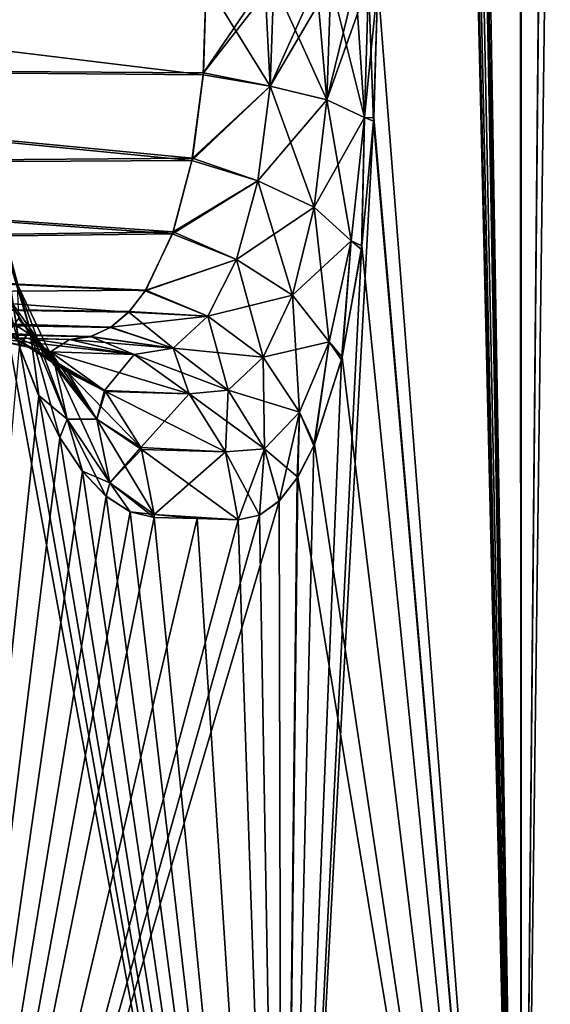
# Model space of a CAD drawing. Header units: millimetres. Extents: x -39 to 39, y -36 to 85.
# Tile 403 of 427: x 25.855 to 26.443, y 63.009 to 64.101. Entities that reach past the tile are written whole.
import ezdxf

# ---------------------------------------------------------------- set-up
doc = ezdxf.new("R2010")
doc.units = ezdxf.units.MM
doc.header["$LTSCALE"] = 65.185185
for name, color, linetype in [('150', 7, 'CONTINUOUS'), ('192', 7, 'CONTINUOUS'), ('195', 7, 'CONTINUOUS'), ('207', 7, 'CONTINUOUS'), ('209', 7, 'CONTINUOUS'), ('239', 7, 'CONTINUOUS'), ('240', 7, 'CONTINUOUS'), ('241', 7, 'CONTINUOUS'), ('247', 7, 'CONTINUOUS'), ('248', 7, 'CONTINUOUS'), ('249', 7, 'CONTINUOUS'), ('4', 7, 'CONTINUOUS'), ('6', 7, 'CONTINUOUS'), ('67', 7, 'CONTINUOUS'), ('69', 7, 'CONTINUOUS')]:
    doc.layers.add(name, color=color, linetype=linetype)

msp = doc.modelspace()

# ---------------------------------------------------------------- linework, layer by layer
at = {"layer": '150', "linetype": 'CONTINUOUS'}
for points in [[(26.2474, 63.9883, -2.3056), (26.252, 64.1419, -2.2851), (26.4086, 69.0381, -1.392), (26.2474, 63.9883, -2.3056)], [(26.2474, 63.9883, -2.3056), (26.4086, 69.0381, -1.392), (26.4112, 62.1, -1.3726), (26.2474, 63.9883, -2.3056)], [(26.2884, 69.0387, 2.1126), (26.282, 69.0316, 2.1436), (26.4112, 62.1, 1.3726), (26.2884, 69.0387, 2.1126)], [(26.2949, 69.041, 2.0802), (26.2884, 69.0387, 2.1126), (26.4112, 62.1, 1.3726), (26.2949, 69.041, 2.0802)], [(26.4108, 69.0381, 1.3754), (26.2949, 69.041, 2.0802), (26.4112, 62.1, 1.3726), (26.4108, 69.0381, 1.3754)], [(26.4086, 69.0381, -1.392), (26.4763, 69.0364, -0.7108), (26.4112, 62.1, -1.3726), (26.4086, 69.0381, -1.392)], [(26.4771, 69.0364, 0.6986), (26.4108, 69.0381, 1.3754), (26.4112, 62.1, 1.3726), (26.4771, 69.0364, 0.6986)], [(26.282, 69.0316, 2.1436), (26.2702, 69.0038, 2.2002), (26.4112, 62.1, 1.3726), (26.282, 69.0316, 2.1436)], [(26.4763, 69.0364, -0.7108), (26.4771, 69.0364, -0.6974), (26.4112, 62.1, -1.3726), (26.4763, 69.0364, -0.7108)], [(26.5, 62.1), (26.4771, 69.0364, 0.6986), (26.4112, 62.1, 1.3726), (26.5, 62.1)], [(26.4771, 69.0364, -0.6974), (26.5, 69.0358, -0.0267), (26.4112, 62.1, -1.3726), (26.4771, 69.0364, -0.6974)], [(26.4112, 62.1, -1.3726), (26.5, 69.0358, -0.0267), (26.5, 62.1), (26.4112, 62.1, -1.3726)], [(26.2702, 69.0038, 2.2002), (26.2606, 68.9605, 2.2452), (26.4112, 62.1, 1.3726), (26.2702, 69.0038, 2.2002)], [(26.2606, 68.9605, 2.2452), (26.2543, 68.9056, 2.2745), (26.4112, 62.1, 1.3726), (26.2606, 68.9605, 2.2452)], [(26.2543, 68.9056, 2.2745), (26.2526, 68.8746, 2.2824), (26.4112, 62.1, 1.3726), (26.2543, 68.9056, 2.2745)], [(26.2526, 68.8746, 2.2824), (26.252, 68.8422, 2.2851), (26.4112, 62.1, 1.3726), (26.2526, 68.8746, 2.2824)], [(26.252, 68.8422, 2.2851), (26.252, 64.1419, 2.2851), (26.4112, 62.1, 1.3726), (26.252, 68.8422, 2.2851)], [(26.252, 64.1419, 2.2851), (26.2476, 63.9917, 2.3047), (26.4112, 62.1, 1.3726), (26.252, 64.1419, 2.2851)], [(26.234, 63.846, -2.3654), (26.2474, 63.9883, -2.3056), (26.1462, 62.1, -2.7223), (26.234, 63.846, -2.3654)], [(26.1462, 62.1, -2.7223), (26.2474, 63.9883, -2.3056), (26.4112, 62.1, -1.3726), (26.1462, 62.1, -2.7223)], [(26.2476, 63.9917, 2.3047), (26.2345, 63.8498, 2.3631), (26.4112, 62.1, 1.3726), (26.2476, 63.9917, 2.3047)], [(26.1462, 62.1, 2.7223), (25.8212, 63.8615, 3.7415), (25.7095, 62.1, 4.0266), (26.1462, 62.1, 2.7223)], [(25.8553, 63.7367, 3.6491), (25.8212, 63.8615, 3.7415), (26.1462, 62.1, 2.7223), (25.8553, 63.7367, 3.6491)], [(26.2119, 63.7234, -2.4605), (26.234, 63.846, -2.3654), (26.1462, 62.1, -2.7223), (26.2119, 63.7234, -2.4605)], [(26.2345, 63.8498, 2.3631), (26.2126, 63.7265, 2.4574), (26.4112, 62.1, 1.3726), (26.2345, 63.8498, 2.3631)], [(25.8549, 63.7379, -3.6502), (25.8762, 63.6838, -3.5913), (25.7095, 62.1, -4.0266), (25.8549, 63.7379, -3.6502)], [(25.8765, 63.6832, 3.5906), (25.8553, 63.7367, 3.6491), (26.1462, 62.1, 2.7223), (25.8765, 63.6832, 3.5906)], [(26.1812, 63.6279, -2.5863), (26.2119, 63.7234, -2.4605), (26.1462, 62.1, -2.7223), (26.1812, 63.6279, -2.5863)], [(26.2126, 63.7265, 2.4574), (26.1819, 63.6295, 2.5836), (26.4112, 62.1, 1.3726), (26.2126, 63.7265, 2.4574)], [(25.8762, 63.6838, -3.5913), (25.8997, 63.6374, -3.525), (25.7095, 62.1, -4.0266), (25.8762, 63.6838, -3.5913)], [(25.8998, 63.6372, 3.5247), (25.8765, 63.6832, 3.5906), (26.1462, 62.1, 2.7223), (25.8998, 63.6372, 3.5247)], [(25.8997, 63.6374, -3.525), (25.9247, 63.6, -3.4529), (25.7095, 62.1, -4.0266), (25.8997, 63.6374, -3.525)], [(25.9249, 63.5997, 3.4523), (25.8998, 63.6372, 3.5247), (26.1462, 62.1, 2.7223), (25.9249, 63.5997, 3.4523)], [(26.1628, 63.5926, -2.6586), (26.1812, 63.6279, -2.5863), (26.1462, 62.1, -2.7223), (26.1628, 63.5926, -2.6586)], [(26.1819, 63.6295, 2.5836), (26.1634, 63.5935, 2.6565), (26.4112, 62.1, 1.3726), (26.1819, 63.6295, 2.5836)], [(25.9247, 63.6, -3.4529), (25.9509, 63.5721, -3.3756), (25.7095, 62.1, -4.0266), (25.9247, 63.6, -3.4529)], [(25.9511, 63.572, 3.375), (25.9249, 63.5997, 3.4523), (26.1462, 62.1, 2.7223), (25.9511, 63.572, 3.375)], [(26.1426, 63.5668, -2.7358), (26.1628, 63.5926, -2.6586), (26.1462, 62.1, -2.7223), (26.1426, 63.5668, -2.7358)], [(26.1634, 63.5935, 2.6565), (26.1429, 63.5671, 2.7347), (26.1462, 62.1, 2.7223), (26.1634, 63.5935, 2.6565)], [(26.4112, 62.1, 1.3726), (26.1634, 63.5935, 2.6565), (26.1462, 62.1, 2.7223), (26.4112, 62.1, 1.3726)], [(25.9509, 63.5721, -3.3756), (25.9776, 63.5548, -3.2946), (25.7095, 62.1, -4.0266), (25.9509, 63.5721, -3.3756)], [(25.7095, 62.1, -4.0266), (26.1426, 63.5668, -2.7358), (26.1462, 62.1, -2.7223), (25.7095, 62.1, -4.0266)], [(26.1208, 63.5511, -2.8166), (26.1426, 63.5668, -2.7358), (25.7095, 62.1, -4.0266), (26.1208, 63.5511, -2.8166)], [(25.9776, 63.5548, 3.2946), (25.9511, 63.572, 3.375), (26.1462, 62.1, 2.7223), (25.9776, 63.5548, 3.2946)], [(26.1429, 63.5671, 2.7347), (26.1208, 63.5511, 2.8167), (26.1462, 62.1, 2.7223), (26.1429, 63.5671, 2.7347)], [(25.9776, 63.5548, -3.2946), (26.0041, 63.5485, -3.212), (25.7095, 62.1, -4.0266), (25.9776, 63.5548, -3.2946)], [(26.0975, 63.5461, -2.9004), (26.1208, 63.5511, -2.8166), (25.7095, 62.1, -4.0266), (26.0975, 63.5461, -2.9004)], [(26.0041, 63.5485, -3.212), (26.052, 63.5473, -3.0566), (25.7095, 62.1, -4.0266), (26.0041, 63.5485, -3.212)], [(26.052, 63.5473, -3.0566), (26.0975, 63.5461, -2.9004), (25.7095, 62.1, -4.0266), (26.052, 63.5473, -3.0566)], [(26.0041, 63.5485, 3.212), (25.9776, 63.5548, 3.2946), (26.1462, 62.1, 2.7223), (26.0041, 63.5485, 3.212)], [(26.052, 63.5473, 3.0565), (26.0041, 63.5485, 3.212), (26.1462, 62.1, 2.7223), (26.052, 63.5473, 3.0565)], [(26.0975, 63.5461, 2.9004), (26.052, 63.5473, 3.0565), (26.1462, 62.1, 2.7223), (26.0975, 63.5461, 2.9004)], [(26.1208, 63.5511, 2.8167), (26.0975, 63.5461, 2.9004), (26.1462, 62.1, 2.7223), (26.1208, 63.5511, 2.8167)]]:
    msp.add_3dface(points, dxfattribs=at)
at = {"layer": '192', "linetype": 'CONTINUOUS'}
for points in [[(25.8186, 63.7484, -3.1517), (24.8765, 63.7731, -2.873), (25.9102, 63.7461, -2.8459), (25.8186, 63.7484, -3.1517)], [(25.8656, 63.7472, -2.9992), (25.8186, 63.7484, -3.1517), (25.9102, 63.7461, -2.8459), (25.8656, 63.7472, -2.9992)]]:
    msp.add_3dface(points, dxfattribs=at)
at = {"layer": '195', "linetype": 'CONTINUOUS'}
for points in [[(25.8656, 63.7472, 2.9991), (24.8765, 63.7731, 2.873), (25.8186, 63.7484, 3.1517), (25.8656, 63.7472, 2.9991)], [(25.9102, 63.7461, 2.8459), (24.8765, 63.7731, 2.873), (25.8656, 63.7472, 2.9991), (25.9102, 63.7461, 2.8459)]]:
    msp.add_3dface(points, dxfattribs=at)
at = {"layer": '207', "linetype": 'CONTINUOUS'}
for points in [[(24.9848, 64.0487, -2.4892), (24.9877, 64.1701, -2.4702), (26.0586, 64.0395, -2.4555), (24.9848, 64.0487, -2.4892)], [(24.9877, 64.1701, -2.4702), (26.0619, 64.1419, -2.4421), (26.0586, 64.0395, -2.4555), (24.9877, 64.1701, -2.4702)], [(24.9715, 63.9388, -2.5446), (24.9848, 64.0487, -2.4892), (26.0461, 63.9447, -2.4947), (24.9715, 63.9388, -2.5446)], [(26.0461, 63.9447, -2.4947), (24.9848, 64.0487, -2.4892), (26.0586, 64.0395, -2.4555), (26.0461, 63.9447, -2.4947)], [(24.948, 63.85, -2.6328), (24.9715, 63.9388, -2.5446), (26.0247, 63.8632, -2.5571), (24.948, 63.85, -2.6328)], [(26.0247, 63.8632, -2.5571), (24.9715, 63.9388, -2.5446), (26.0461, 63.9447, -2.4947), (26.0247, 63.8632, -2.5571)], [(25.9944, 63.7998, -2.6397), (24.948, 63.85, -2.6328), (26.0247, 63.8632, -2.5571), (25.9944, 63.7998, -2.6397)], [(24.9158, 63.7927, -2.7453), (24.948, 63.85, -2.6328), (25.976, 63.7764, -2.6872), (24.9158, 63.7927, -2.7453)], [(25.976, 63.7764, -2.6872), (24.948, 63.85, -2.6328), (25.9944, 63.7998, -2.6397), (25.976, 63.7764, -2.6872)], [(24.8967, 63.7778, -2.8082), (24.9158, 63.7927, -2.7453), (25.9558, 63.7594, -2.7378), (24.8967, 63.7778, -2.8082)], [(25.9558, 63.7594, -2.7378), (24.9158, 63.7927, -2.7453), (25.976, 63.7764, -2.6872), (25.9558, 63.7594, -2.7378)], [(24.8765, 63.7731, -2.873), (24.8967, 63.7778, -2.8082), (25.9102, 63.7461, -2.8459), (24.8765, 63.7731, -2.873)], [(25.9338, 63.7492, -2.7909), (24.8967, 63.7778, -2.8082), (25.9558, 63.7594, -2.7378), (25.9338, 63.7492, -2.7909)], [(25.9102, 63.7461, -2.8459), (24.8967, 63.7778, -2.8082), (25.9338, 63.7492, -2.7909), (25.9102, 63.7461, -2.8459)]]:
    msp.add_3dface(points, dxfattribs=at)
at = {"layer": '209', "linetype": 'CONTINUOUS'}
for points in [[(24.9877, 64.1701, 2.4702), (24.9848, 64.0487, 2.4892), (26.0619, 64.1419, 2.4421), (24.9877, 64.1701, 2.4702)], [(26.0619, 64.1419, 2.4421), (24.9848, 64.0487, 2.4892), (26.0588, 64.0418, 2.4549), (26.0619, 64.1419, 2.4421)], [(24.9848, 64.0487, 2.4892), (24.9715, 63.9388, 2.5445), (26.0466, 63.9473, 2.4933), (24.9848, 64.0487, 2.4892)], [(26.0588, 64.0418, 2.4549), (24.9848, 64.0487, 2.4892), (26.0466, 63.9473, 2.4933), (26.0588, 64.0418, 2.4549)], [(24.9715, 63.9388, 2.5445), (24.948, 63.85, 2.6328), (26.0254, 63.8653, 2.5551), (24.9715, 63.9388, 2.5445)], [(26.0466, 63.9473, 2.4933), (24.9715, 63.9388, 2.5445), (26.0254, 63.8653, 2.5551), (26.0466, 63.9473, 2.4933)], [(26.0254, 63.8653, 2.5551), (24.948, 63.85, 2.6328), (25.995, 63.8008, 2.6379), (26.0254, 63.8653, 2.5551)], [(24.948, 63.85, 2.6328), (24.9158, 63.7927, 2.7453), (25.995, 63.8008, 2.6379), (24.948, 63.85, 2.6328)], [(25.995, 63.8008, 2.6379), (24.9158, 63.7927, 2.7453), (25.9766, 63.777, 2.6858), (25.995, 63.8008, 2.6379)], [(24.9158, 63.7927, 2.7453), (24.8967, 63.7778, 2.8082), (25.9561, 63.7596, 2.7371), (24.9158, 63.7927, 2.7453)], [(25.9766, 63.777, 2.6858), (24.9158, 63.7927, 2.7453), (25.9561, 63.7596, 2.7371), (25.9766, 63.777, 2.6858)], [(24.8967, 63.7778, 2.8082), (24.8765, 63.7731, 2.873), (25.9338, 63.7491, 2.7909), (24.8967, 63.7778, 2.8082)], [(25.9561, 63.7596, 2.7371), (24.8967, 63.7778, 2.8082), (25.9338, 63.7491, 2.7909), (25.9561, 63.7596, 2.7371)], [(24.8765, 63.7731, 2.873), (25.9102, 63.7461, 2.8459), (25.9338, 63.7491, 2.7909), (24.8765, 63.7731, 2.873)]]:
    msp.add_3dface(points, dxfattribs=at)
at = {"layer": '239', "linetype": 'CONTINUOUS'}
for points in [[(26.0586, 64.0395, -2.4555), (26.0619, 64.1419, -2.4421), (26.1329, 64.0271, -2.4412), (26.0586, 64.0395, -2.4555)], [(26.0619, 64.1419, -2.4421), (26.1268, 64.1419, -2.4294), (26.1329, 64.0271, -2.4412), (26.0619, 64.1419, -2.4421)], [(26.1268, 64.1419, -2.4294), (26.1367, 64.1419, -2.4254), (26.1329, 64.0271, -2.4412), (26.1268, 64.1419, -2.4294)], [(26.1367, 64.1419, -2.4254), (26.1957, 64.0117, -2.3997), (26.1329, 64.0271, -2.4412), (26.1367, 64.1419, -2.4254)], [(26.1367, 64.1419, -2.4254), (26.184, 64.1419, -2.3964), (26.1957, 64.0117, -2.3997), (26.1367, 64.1419, -2.4254)], [(26.184, 64.1419, -2.3964), (26.1999, 64.1419, -2.3817), (26.1957, 64.0117, -2.3997), (26.184, 64.1419, -2.3964)], [(26.1999, 64.1419, -2.3817), (26.2373, 63.9921, -2.3381), (26.1957, 64.0117, -2.3997), (26.1999, 64.1419, -2.3817)], [(26.1999, 64.1419, -2.3817), (26.2273, 64.1419, -2.3464), (26.2373, 63.9921, -2.3381), (26.1999, 64.1419, -2.3817)], [(26.2273, 64.1419, -2.3464), (26.242, 64.1419, -2.3173), (26.2373, 63.9921, -2.3381), (26.2273, 64.1419, -2.3464)], [(26.242, 64.1419, -2.3173), (26.2474, 63.9883, -2.3056), (26.2373, 63.9921, -2.3381), (26.242, 64.1419, -2.3173)], [(26.252, 64.1419, -2.2851), (26.2474, 63.9883, -2.3056), (26.242, 64.1419, -2.3173), (26.252, 64.1419, -2.2851)], [(26.0461, 63.9447, -2.4947), (26.0586, 64.0395, -2.4555), (26.1329, 64.0271, -2.4412), (26.0461, 63.9447, -2.4947)], [(26.0461, 63.9447, -2.4947), (26.1329, 64.0271, -2.4412), (26.119, 63.9218, -2.4881), (26.0461, 63.9447, -2.4947)], [(26.1329, 64.0271, -2.4412), (26.1814, 63.8927, -2.4538), (26.119, 63.9218, -2.4881), (26.1329, 64.0271, -2.4412)], [(26.1957, 64.0117, -2.3997), (26.1814, 63.8927, -2.4538), (26.1329, 64.0271, -2.4412), (26.1957, 64.0117, -2.3997)], [(26.1957, 64.0117, -2.3997), (26.2225, 63.8553, -2.4007), (26.1814, 63.8927, -2.4538), (26.1957, 64.0117, -2.3997)], [(26.2373, 63.9921, -2.3381), (26.2225, 63.8553, -2.4007), (26.1957, 64.0117, -2.3997), (26.2373, 63.9921, -2.3381)], [(26.2373, 63.9921, -2.3381), (26.234, 63.846, -2.3654), (26.2225, 63.8553, -2.4007), (26.2373, 63.9921, -2.3381)], [(26.2474, 63.9883, -2.3056), (26.234, 63.846, -2.3654), (26.2373, 63.9921, -2.3381), (26.2474, 63.9883, -2.3056)], [(26.0247, 63.8632, -2.5571), (26.0461, 63.9447, -2.4947), (26.119, 63.9218, -2.4881), (26.0247, 63.8632, -2.5571)], [(26.0247, 63.8632, -2.5571), (26.119, 63.9218, -2.4881), (26.0956, 63.8346, -2.5615), (26.0247, 63.8632, -2.5571)], [(26.119, 63.9218, -2.4881), (26.1574, 63.7952, -2.5384), (26.0956, 63.8346, -2.5615), (26.119, 63.9218, -2.4881)], [(26.1814, 63.8927, -2.4538), (26.1574, 63.7952, -2.5384), (26.119, 63.9218, -2.4881), (26.1814, 63.8927, -2.4538)], [(26.1814, 63.8927, -2.4538), (26.1981, 63.7435, -2.4986), (26.1574, 63.7952, -2.5384), (26.1814, 63.8927, -2.4538)], [(26.2225, 63.8553, -2.4007), (26.1981, 63.7435, -2.4986), (26.1814, 63.8927, -2.4538), (26.2225, 63.8553, -2.4007)], [(25.9944, 63.7998, -2.6397), (26.0247, 63.8632, -2.5571), (26.0956, 63.8346, -2.5615), (25.9944, 63.7998, -2.6397)], [(26.2225, 63.8553, -2.4007), (26.2119, 63.7234, -2.4605), (26.1981, 63.7435, -2.4986), (26.2225, 63.8553, -2.4007)], [(26.234, 63.846, -2.3654), (26.2119, 63.7234, -2.4605), (26.2225, 63.8553, -2.4007), (26.234, 63.846, -2.3654)], [(25.9944, 63.7998, -2.6397), (26.0956, 63.8346, -2.5615), (26.0638, 63.7718, -2.6544), (25.9944, 63.7998, -2.6397)], [(26.0956, 63.8346, -2.5615), (26.1251, 63.7264, -2.6449), (26.0638, 63.7718, -2.6544), (26.0956, 63.8346, -2.5615)], [(26.1574, 63.7952, -2.5384), (26.1251, 63.7264, -2.6449), (26.0956, 63.8346, -2.5615), (26.1574, 63.7952, -2.5384)], [(25.976, 63.7764, -2.6872), (25.9944, 63.7998, -2.6397), (26.0638, 63.7718, -2.6544), (25.976, 63.7764, -2.6872)], [(26.1574, 63.7952, -2.5384), (26.1655, 63.6653, -2.6215), (26.1251, 63.7264, -2.6449), (26.1574, 63.7952, -2.5384)], [(26.1981, 63.7435, -2.4986), (26.1655, 63.6653, -2.6215), (26.1574, 63.7952, -2.5384), (26.1981, 63.7435, -2.4986)], [(25.9558, 63.7594, -2.7378), (25.976, 63.7764, -2.6872), (26.0253, 63.7365, -2.7586), (25.9558, 63.7594, -2.7378)], [(25.976, 63.7764, -2.6872), (26.0638, 63.7718, -2.6544), (26.0253, 63.7365, -2.7586), (25.976, 63.7764, -2.6872)], [(26.0638, 63.7718, -2.6544), (26.0862, 63.6898, -2.7632), (26.0253, 63.7365, -2.7586), (26.0638, 63.7718, -2.6544)], [(26.1251, 63.7264, -2.6449), (26.0862, 63.6898, -2.7632), (26.0638, 63.7718, -2.6544), (26.1251, 63.7264, -2.6449)], [(25.9338, 63.7492, -2.7909), (25.9558, 63.7594, -2.7378), (26.0253, 63.7365, -2.7586), (25.9338, 63.7492, -2.7909)], [(25.9102, 63.7461, -2.8459), (25.9338, 63.7492, -2.7909), (25.9822, 63.7295, -2.8664), (25.9102, 63.7461, -2.8459)], [(25.9338, 63.7492, -2.7909), (26.0253, 63.7365, -2.7586), (25.9822, 63.7295, -2.8664), (25.9338, 63.7492, -2.7909)], [(26.1981, 63.7435, -2.4986), (26.1812, 63.6279, -2.5863), (26.1655, 63.6653, -2.6215), (26.1981, 63.7435, -2.4986)], [(26.2119, 63.7234, -2.4605), (26.1812, 63.6279, -2.5863), (26.1981, 63.7435, -2.4986), (26.2119, 63.7234, -2.4605)], [(26.0253, 63.7365, -2.7586), (26.043, 63.6858, -2.8839), (25.9822, 63.7295, -2.8664), (26.0253, 63.7365, -2.7586)], [(26.0862, 63.6898, -2.7632), (26.043, 63.6858, -2.8839), (26.0253, 63.7365, -2.7586), (26.0862, 63.6898, -2.7632)], [(26.1251, 63.7264, -2.6449), (26.1265, 63.6246, -2.7576), (26.0862, 63.6898, -2.7632), (26.1251, 63.7264, -2.6449)], [(26.1655, 63.6653, -2.6215), (26.1265, 63.6246, -2.7576), (26.1251, 63.7264, -2.6449), (26.1655, 63.6653, -2.6215)], [(26.0862, 63.6898, -2.7632), (26.0834, 63.6215, -2.8958), (26.043, 63.6858, -2.8839), (26.0862, 63.6898, -2.7632)], [(26.1265, 63.6246, -2.7576), (26.0834, 63.6215, -2.8958), (26.0862, 63.6898, -2.7632), (26.1265, 63.6246, -2.7576)], [(26.1655, 63.6653, -2.6215), (26.1426, 63.5668, -2.7358), (26.1265, 63.6246, -2.7576), (26.1655, 63.6653, -2.6215)], [(26.1628, 63.5926, -2.6586), (26.1426, 63.5668, -2.7358), (26.1655, 63.6653, -2.6215), (26.1628, 63.5926, -2.6586)], [(26.1812, 63.6279, -2.5863), (26.1628, 63.5926, -2.6586), (26.1655, 63.6653, -2.6215), (26.1812, 63.6279, -2.5863)], [(26.1265, 63.6246, -2.7576), (26.0975, 63.5461, -2.9004), (26.0834, 63.6215, -2.8958), (26.1265, 63.6246, -2.7576)], [(26.1208, 63.5511, -2.8166), (26.0975, 63.5461, -2.9004), (26.1265, 63.6246, -2.7576), (26.1208, 63.5511, -2.8166)], [(26.1426, 63.5668, -2.7358), (26.1208, 63.5511, -2.8166), (26.1265, 63.6246, -2.7576), (26.1426, 63.5668, -2.7358)]]:
    msp.add_3dface(points, dxfattribs=at)
at = {"layer": '240', "linetype": 'CONTINUOUS'}
for points in [[(25.8186, 63.7484, -3.1517), (25.8656, 63.7472, -2.9992), (25.9822, 63.7295, -2.8664), (25.8186, 63.7484, -3.1517)], [(25.8186, 63.7484, -3.1517), (25.9822, 63.7295, -2.8664), (25.8892, 63.7322, -3.1741), (25.8186, 63.7484, -3.1517)], [(25.8656, 63.7472, -2.9992), (25.9102, 63.7461, -2.8459), (25.9822, 63.7295, -2.8664), (25.8656, 63.7472, -2.9992)], [(25.9822, 63.7295, -2.8664), (26.043, 63.6858, -2.8839), (25.8892, 63.7322, -3.1741), (25.9822, 63.7295, -2.8664)], [(25.8892, 63.7322, -3.1741), (26.043, 63.6858, -2.8839), (25.949, 63.6895, -3.1934), (25.8892, 63.7322, -3.1741)], [(25.949, 63.6895, -3.1934), (26.043, 63.6858, -2.8839), (25.9502, 63.6882, -3.1938), (25.949, 63.6895, -3.1934)], [(26.043, 63.6858, -2.8839), (26.0834, 63.6215, -2.8958), (25.9502, 63.6882, -3.1938), (26.043, 63.6858, -2.8839)], [(25.9502, 63.6882, -3.1938), (26.0834, 63.6215, -2.8958), (25.9893, 63.6263, -3.2067), (25.9502, 63.6882, -3.1938)], [(25.9893, 63.6263, -3.2067), (26.0834, 63.6215, -2.8958), (25.9902, 63.6239, -3.207), (25.9893, 63.6263, -3.2067)], [(25.9902, 63.6239, -3.207), (26.0975, 63.5461, -2.9004), (26.0041, 63.5519, -3.212), (25.9902, 63.6239, -3.207)], [(26.0834, 63.6215, -2.8958), (26.0975, 63.5461, -2.9004), (25.9902, 63.6239, -3.207), (26.0834, 63.6215, -2.8958)], [(26.052, 63.5473, -3.0566), (26.0041, 63.5485, -3.212), (26.0041, 63.5519, -3.212), (26.052, 63.5473, -3.0566)], [(26.0975, 63.5461, -2.9004), (26.052, 63.5473, -3.0566), (26.0041, 63.5519, -3.212), (26.0975, 63.5461, -2.9004)]]:
    msp.add_3dface(points, dxfattribs=at)
at = {"layer": '241', "linetype": 'CONTINUOUS'}
for points in [[(25.8664, 63.7574, -3.6009), (25.8338, 63.8784, -3.6802), (25.8522, 63.8078, -3.5458), (25.8664, 63.7574, -3.6009)], [(25.8664, 63.7574, -3.6009), (25.8549, 63.7379, -3.6502), (25.8338, 63.8784, -3.6802), (25.8664, 63.7574, -3.6009)], [(25.8937, 63.7203, -3.4519), (25.8522, 63.8078, -3.5458), (25.8539, 63.7694, -3.4097), (25.8937, 63.7203, -3.4519)], [(25.8937, 63.7203, -3.4519), (25.8664, 63.7574, -3.6009), (25.8522, 63.8078, -3.5458), (25.8937, 63.7203, -3.4519)], [(25.9007, 63.7157, -3.3079), (25.8539, 63.7694, -3.4097), (25.8412, 63.7525, -3.278), (25.9007, 63.7157, -3.3079)], [(25.9007, 63.7157, -3.3079), (25.8937, 63.7203, -3.4519), (25.8539, 63.7694, -3.4097), (25.9007, 63.7157, -3.3079)], [(25.8186, 63.7484, -3.1517), (25.8892, 63.7322, -3.1741), (25.8412, 63.7525, -3.278), (25.8186, 63.7484, -3.1517)], [(25.8892, 63.7322, -3.1741), (25.9007, 63.7157, -3.3079), (25.8412, 63.7525, -3.278), (25.8892, 63.7322, -3.1741)], [(25.8762, 63.6838, -3.5913), (25.8549, 63.7379, -3.6502), (25.8664, 63.7574, -3.6009), (25.8762, 63.6838, -3.5913)], [(25.9079, 63.6578, -3.4929), (25.8664, 63.7574, -3.6009), (25.8937, 63.7203, -3.4519), (25.9079, 63.6578, -3.4929)], [(25.9079, 63.6578, -3.4929), (25.8762, 63.6838, -3.5913), (25.8664, 63.7574, -3.6009), (25.9079, 63.6578, -3.4929)], [(25.8892, 63.7322, -3.1741), (25.949, 63.6895, -3.1934), (25.9007, 63.7157, -3.3079), (25.8892, 63.7322, -3.1741)], [(25.9405, 63.6578, -3.3369), (25.8937, 63.7203, -3.4519), (25.9007, 63.7157, -3.3079), (25.9405, 63.6578, -3.3369)], [(25.9405, 63.6578, -3.3369), (25.9079, 63.6578, -3.4929), (25.8937, 63.7203, -3.4519), (25.9405, 63.6578, -3.3369)], [(25.949, 63.6895, -3.1934), (25.9405, 63.6578, -3.3369), (25.9007, 63.7157, -3.3079), (25.949, 63.6895, -3.1934)], [(25.949, 63.6895, -3.1934), (25.9502, 63.6882, -3.1938), (25.9405, 63.6578, -3.3369), (25.949, 63.6895, -3.1934)], [(25.9502, 63.6882, -3.1938), (25.9893, 63.6263, -3.2067), (25.9405, 63.6578, -3.3369), (25.9502, 63.6882, -3.1938)], [(25.8997, 63.6374, -3.525), (25.8762, 63.6838, -3.5913), (25.9079, 63.6578, -3.4929), (25.8997, 63.6374, -3.525)], [(25.9247, 63.6, -3.4529), (25.8997, 63.6374, -3.525), (25.9079, 63.6578, -3.4929), (25.9247, 63.6, -3.4529)], [(25.9549, 63.5871, -3.361), (25.9079, 63.6578, -3.4929), (25.9405, 63.6578, -3.3369), (25.9549, 63.5871, -3.361)], [(25.9549, 63.5871, -3.361), (25.9247, 63.6, -3.4529), (25.9079, 63.6578, -3.4929), (25.9549, 63.5871, -3.361)], [(25.9893, 63.6263, -3.2067), (25.9549, 63.5871, -3.361), (25.9405, 63.6578, -3.3369), (25.9893, 63.6263, -3.2067)], [(25.9893, 63.6263, -3.2067), (25.9902, 63.6239, -3.207), (25.9549, 63.5871, -3.361), (25.9893, 63.6263, -3.2067)], [(25.9902, 63.6239, -3.207), (26.0041, 63.5519, -3.212), (25.9549, 63.5871, -3.361), (25.9902, 63.6239, -3.207)], [(25.9509, 63.5721, -3.3756), (25.9247, 63.6, -3.4529), (25.9549, 63.5871, -3.361), (25.9509, 63.5721, -3.3756)], [(25.9776, 63.5548, -3.2946), (25.9509, 63.5721, -3.3756), (25.9549, 63.5871, -3.361), (25.9776, 63.5548, -3.2946)], [(26.0041, 63.5519, -3.212), (25.9776, 63.5548, -3.2946), (25.9549, 63.5871, -3.361), (26.0041, 63.5519, -3.212)], [(26.0041, 63.5485, -3.212), (25.9776, 63.5548, -3.2946), (26.0041, 63.5519, -3.212), (26.0041, 63.5485, -3.212)]]:
    msp.add_3dface(points, dxfattribs=at)
at = {"layer": '247', "linetype": 'CONTINUOUS'}
for points in [[(25.8338, 63.8784, 3.6802), (25.8664, 63.7574, 3.6009), (25.8192, 63.9137, 3.6145), (25.8338, 63.8784, 3.6802)], [(25.8192, 63.9137, 3.6145), (25.8664, 63.7574, 3.6009), (25.8522, 63.8078, 3.5458), (25.8192, 63.9137, 3.6145)], [(25.8212, 63.8615, 3.7415), (25.8553, 63.7367, 3.6491), (25.8338, 63.8784, 3.6802), (25.8212, 63.8615, 3.7415)], [(25.8338, 63.8784, 3.6802), (25.8553, 63.7367, 3.6491), (25.8664, 63.7574, 3.6009), (25.8338, 63.8784, 3.6802)], [(25.8291, 63.8106, 3.4601), (25.8669, 63.7515, 3.3822), (25.7942, 63.7981, 3.3723), (25.8291, 63.8106, 3.4601)], [(25.8522, 63.8078, 3.5458), (25.8937, 63.7203, 3.4519), (25.8291, 63.8106, 3.4601), (25.8522, 63.8078, 3.5458)], [(25.8291, 63.8106, 3.4601), (25.8937, 63.7203, 3.4519), (25.8669, 63.7515, 3.3822), (25.8291, 63.8106, 3.4601)], [(25.8664, 63.7574, 3.6009), (25.9079, 63.6578, 3.4929), (25.8522, 63.8078, 3.5458), (25.8664, 63.7574, 3.6009)], [(25.8522, 63.8078, 3.5458), (25.9079, 63.6578, 3.4929), (25.8937, 63.7203, 3.4519), (25.8522, 63.8078, 3.5458)], [(25.7942, 63.7981, 3.3723), (25.8669, 63.7515, 3.3822), (25.8412, 63.7525, 3.278), (25.7942, 63.7981, 3.3723)], [(25.8186, 63.7484, 3.1517), (25.7933, 63.7528, 3.2055), (25.8892, 63.7322, 3.1741), (25.8186, 63.7484, 3.1517)], [(25.7933, 63.7528, 3.2055), (25.8412, 63.7525, 3.278), (25.8892, 63.7322, 3.1741), (25.7933, 63.7528, 3.2055)], [(25.8669, 63.7515, 3.3822), (25.9076, 63.7102, 3.2921), (25.8412, 63.7525, 3.278), (25.8669, 63.7515, 3.3822)], [(25.9076, 63.7102, 3.2921), (25.949, 63.6895, 3.1934), (25.8412, 63.7525, 3.278), (25.9076, 63.7102, 3.2921)], [(25.8412, 63.7525, 3.278), (25.949, 63.6895, 3.1934), (25.8892, 63.7322, 3.1741), (25.8412, 63.7525, 3.278)], [(25.8553, 63.7367, 3.6491), (25.8765, 63.6832, 3.5906), (25.8664, 63.7574, 3.6009), (25.8553, 63.7367, 3.6491)], [(25.8765, 63.6832, 3.5906), (25.8998, 63.6372, 3.5247), (25.8664, 63.7574, 3.6009), (25.8765, 63.6832, 3.5906)], [(25.8664, 63.7574, 3.6009), (25.8998, 63.6372, 3.5247), (25.9079, 63.6578, 3.4929), (25.8664, 63.7574, 3.6009)], [(25.8669, 63.7515, 3.3822), (25.9405, 63.6578, 3.3369), (25.9076, 63.7102, 3.2921), (25.8669, 63.7515, 3.3822)], [(25.8937, 63.7203, 3.4519), (25.9405, 63.6578, 3.3369), (25.8669, 63.7515, 3.3822), (25.8937, 63.7203, 3.4519)], [(25.8937, 63.7203, 3.4519), (25.9549, 63.5871, 3.361), (25.9405, 63.6578, 3.3369), (25.8937, 63.7203, 3.4519)], [(25.9079, 63.6578, 3.4929), (25.9549, 63.5871, 3.361), (25.8937, 63.7203, 3.4519), (25.9079, 63.6578, 3.4929)], [(25.949, 63.6895, 3.1934), (25.9076, 63.7102, 3.2921), (25.9502, 63.6882, 3.1938), (25.949, 63.6895, 3.1934)], [(25.9076, 63.7102, 3.2921), (25.9893, 63.6263, 3.2067), (25.9502, 63.6882, 3.1938), (25.9076, 63.7102, 3.2921)], [(25.9405, 63.6578, 3.3369), (25.9893, 63.6263, 3.2067), (25.9076, 63.7102, 3.2921), (25.9405, 63.6578, 3.3369)], [(25.8998, 63.6372, 3.5247), (25.9249, 63.5997, 3.4523), (25.9079, 63.6578, 3.4929), (25.8998, 63.6372, 3.5247)], [(25.9079, 63.6578, 3.4929), (25.9511, 63.572, 3.375), (25.9549, 63.5871, 3.361), (25.9079, 63.6578, 3.4929)], [(25.9249, 63.5997, 3.4523), (25.9511, 63.572, 3.375), (25.9079, 63.6578, 3.4929), (25.9249, 63.5997, 3.4523)], [(25.9405, 63.6578, 3.3369), (26.0041, 63.5519, 3.212), (25.9902, 63.6239, 3.207), (25.9405, 63.6578, 3.3369)], [(25.9549, 63.5871, 3.361), (26.0041, 63.5519, 3.212), (25.9405, 63.6578, 3.3369), (25.9549, 63.5871, 3.361)], [(25.9893, 63.6263, 3.2067), (25.9405, 63.6578, 3.3369), (25.9902, 63.6239, 3.207), (25.9893, 63.6263, 3.2067)], [(25.9511, 63.572, 3.375), (25.9776, 63.5548, 3.2946), (25.9549, 63.5871, 3.361), (25.9511, 63.572, 3.375)], [(25.9549, 63.5871, 3.361), (26.0041, 63.5485, 3.212), (26.0041, 63.5519, 3.212), (25.9549, 63.5871, 3.361)], [(25.9776, 63.5548, 3.2946), (26.0041, 63.5485, 3.212), (25.9549, 63.5871, 3.361), (25.9776, 63.5548, 3.2946)]]:
    msp.add_3dface(points, dxfattribs=at)
at = {"layer": '248', "linetype": 'CONTINUOUS'}
for points in [[(25.8656, 63.7472, 2.9991), (25.8186, 63.7484, 3.1517), (25.8892, 63.7322, 3.1741), (25.8656, 63.7472, 2.9991)], [(25.9102, 63.7461, 2.8459), (25.8656, 63.7472, 2.9991), (25.8892, 63.7322, 3.1741), (25.9102, 63.7461, 2.8459)], [(25.9102, 63.7461, 2.8459), (25.8892, 63.7322, 3.1741), (25.9822, 63.7295, 2.8664), (25.9102, 63.7461, 2.8459)], [(25.8892, 63.7322, 3.1741), (25.949, 63.6895, 3.1934), (25.9822, 63.7295, 2.8664), (25.8892, 63.7322, 3.1741)], [(25.9822, 63.7295, 2.8664), (25.949, 63.6895, 3.1934), (26.043, 63.6858, 2.8839), (25.9822, 63.7295, 2.8664)], [(25.949, 63.6895, 3.1934), (25.9502, 63.6882, 3.1938), (26.043, 63.6858, 2.8839), (25.949, 63.6895, 3.1934)], [(25.9502, 63.6882, 3.1938), (25.9893, 63.6263, 3.2067), (26.043, 63.6858, 2.8839), (25.9502, 63.6882, 3.1938)], [(26.043, 63.6858, 2.8839), (25.9893, 63.6263, 3.2067), (26.0834, 63.6215, 2.8958), (26.043, 63.6858, 2.8839)], [(25.9893, 63.6263, 3.2067), (25.9902, 63.6239, 3.207), (26.0834, 63.6215, 2.8958), (25.9893, 63.6263, 3.2067)], [(25.9902, 63.6239, 3.207), (26.0041, 63.5519, 3.212), (26.0834, 63.6215, 2.8958), (25.9902, 63.6239, 3.207)], [(26.0041, 63.5519, 3.212), (26.0975, 63.5461, 2.9004), (26.0834, 63.6215, 2.8958), (26.0041, 63.5519, 3.212)], [(26.0041, 63.5485, 3.212), (26.052, 63.5473, 3.0565), (26.0041, 63.5519, 3.212), (26.0041, 63.5485, 3.212)], [(26.052, 63.5473, 3.0565), (26.0975, 63.5461, 2.9004), (26.0041, 63.5519, 3.212), (26.052, 63.5473, 3.0565)]]:
    msp.add_3dface(points, dxfattribs=at)
at = {"layer": '249', "linetype": 'CONTINUOUS'}
for points in [[(26.0588, 64.0418, 2.4549), (26.1367, 64.1419, 2.4254), (26.1268, 64.1419, 2.4294), (26.0588, 64.0418, 2.4549)], [(26.0588, 64.0418, 2.4549), (26.1329, 64.0271, 2.4412), (26.1367, 64.1419, 2.4254), (26.0588, 64.0418, 2.4549)], [(26.0619, 64.1419, 2.4421), (26.0588, 64.0418, 2.4549), (26.1268, 64.1419, 2.4294), (26.0619, 64.1419, 2.4421)], [(26.1367, 64.1419, 2.4254), (26.1329, 64.0271, 2.4412), (26.184, 64.1419, 2.3964), (26.1367, 64.1419, 2.4254)], [(26.1329, 64.0271, 2.4412), (26.1999, 64.1419, 2.3817), (26.184, 64.1419, 2.3964), (26.1329, 64.0271, 2.4412)], [(26.1957, 64.0118, 2.3997), (26.1999, 64.1419, 2.3817), (26.1329, 64.0271, 2.4412), (26.1957, 64.0118, 2.3997)], [(26.1957, 64.0118, 2.3997), (26.242, 64.1419, 2.3173), (26.2273, 64.1419, 2.3464), (26.1957, 64.0118, 2.3997)], [(26.2373, 63.9921, 2.3381), (26.242, 64.1419, 2.3173), (26.1957, 64.0118, 2.3997), (26.2373, 63.9921, 2.3381)], [(26.1999, 64.1419, 2.3817), (26.1957, 64.0118, 2.3997), (26.2273, 64.1419, 2.3464), (26.1999, 64.1419, 2.3817)], [(26.2373, 63.9921, 2.3381), (26.252, 64.1419, 2.2851), (26.242, 64.1419, 2.3173), (26.2373, 63.9921, 2.3381)], [(26.2476, 63.9917, 2.3047), (26.252, 64.1419, 2.2851), (26.2373, 63.9921, 2.3381), (26.2476, 63.9917, 2.3047)], [(26.0588, 64.0418, 2.4549), (26.0466, 63.9473, 2.4933), (26.1329, 64.0271, 2.4412), (26.0588, 64.0418, 2.4549)], [(26.0466, 63.9473, 2.4933), (26.119, 63.9218, 2.4881), (26.1329, 64.0271, 2.4412), (26.0466, 63.9473, 2.4933)], [(26.119, 63.9218, 2.4881), (26.1957, 64.0118, 2.3997), (26.1329, 64.0271, 2.4412), (26.119, 63.9218, 2.4881)], [(26.1814, 63.8927, 2.4538), (26.1957, 64.0118, 2.3997), (26.119, 63.9218, 2.4881), (26.1814, 63.8927, 2.4538)], [(26.1814, 63.8927, 2.4538), (26.2373, 63.9921, 2.3381), (26.1957, 64.0118, 2.3997), (26.1814, 63.8927, 2.4538)], [(26.2225, 63.8553, 2.4007), (26.2373, 63.9921, 2.3381), (26.1814, 63.8927, 2.4538), (26.2225, 63.8553, 2.4007)], [(26.2225, 63.8553, 2.4007), (26.2345, 63.8498, 2.3631), (26.2373, 63.9921, 2.3381), (26.2225, 63.8553, 2.4007)], [(26.2345, 63.8498, 2.3631), (26.2476, 63.9917, 2.3047), (26.2373, 63.9921, 2.3381), (26.2345, 63.8498, 2.3631)], [(26.0466, 63.9473, 2.4933), (26.0254, 63.8653, 2.5551), (26.119, 63.9218, 2.4881), (26.0466, 63.9473, 2.4933)], [(26.0254, 63.8653, 2.5551), (26.0956, 63.8346, 2.5615), (26.119, 63.9218, 2.4881), (26.0254, 63.8653, 2.5551)], [(26.0956, 63.8346, 2.5615), (26.1814, 63.8927, 2.4538), (26.119, 63.9218, 2.4881), (26.0956, 63.8346, 2.5615)], [(26.1574, 63.7952, 2.5384), (26.1814, 63.8927, 2.4538), (26.0956, 63.8346, 2.5615), (26.1574, 63.7952, 2.5384)], [(26.1574, 63.7952, 2.5384), (26.2225, 63.8553, 2.4007), (26.1814, 63.8927, 2.4538), (26.1574, 63.7952, 2.5384)], [(26.0254, 63.8653, 2.5551), (25.995, 63.8008, 2.6379), (26.0956, 63.8346, 2.5615), (26.0254, 63.8653, 2.5551)], [(26.1981, 63.7435, 2.4986), (26.2225, 63.8553, 2.4007), (26.1574, 63.7952, 2.5384), (26.1981, 63.7435, 2.4986)], [(26.1981, 63.7435, 2.4986), (26.2126, 63.7265, 2.4574), (26.2225, 63.8553, 2.4007), (26.1981, 63.7435, 2.4986)], [(26.2126, 63.7265, 2.4574), (26.2345, 63.8498, 2.3631), (26.2225, 63.8553, 2.4007), (26.2126, 63.7265, 2.4574)], [(25.995, 63.8008, 2.6379), (26.0638, 63.7718, 2.6543), (26.0956, 63.8346, 2.5615), (25.995, 63.8008, 2.6379)], [(26.0638, 63.7718, 2.6543), (26.1574, 63.7952, 2.5384), (26.0956, 63.8346, 2.5615), (26.0638, 63.7718, 2.6543)], [(25.995, 63.8008, 2.6379), (25.9766, 63.777, 2.6858), (26.0638, 63.7718, 2.6543), (25.995, 63.8008, 2.6379)], [(26.1251, 63.7264, 2.6449), (26.1574, 63.7952, 2.5384), (26.0638, 63.7718, 2.6543), (26.1251, 63.7264, 2.6449)], [(26.1251, 63.7264, 2.6449), (26.1981, 63.7435, 2.4986), (26.1574, 63.7952, 2.5384), (26.1251, 63.7264, 2.6449)], [(25.9766, 63.777, 2.6858), (25.9561, 63.7596, 2.7371), (26.0638, 63.7718, 2.6543), (25.9766, 63.777, 2.6858)], [(25.9561, 63.7596, 2.7371), (26.0253, 63.7365, 2.7586), (26.0638, 63.7718, 2.6543), (25.9561, 63.7596, 2.7371)], [(26.0253, 63.7365, 2.7586), (26.1251, 63.7264, 2.6449), (26.0638, 63.7718, 2.6543), (26.0253, 63.7365, 2.7586)], [(25.9561, 63.7596, 2.7371), (25.9338, 63.7491, 2.7909), (26.0253, 63.7365, 2.7586), (25.9561, 63.7596, 2.7371)], [(25.9338, 63.7491, 2.7909), (25.9102, 63.7461, 2.8459), (26.0253, 63.7365, 2.7586), (25.9338, 63.7491, 2.7909)], [(25.9102, 63.7461, 2.8459), (25.9822, 63.7295, 2.8664), (26.0253, 63.7365, 2.7586), (25.9102, 63.7461, 2.8459)], [(26.1655, 63.6653, 2.6215), (26.1981, 63.7435, 2.4986), (26.1251, 63.7264, 2.6449), (26.1655, 63.6653, 2.6215)], [(26.1655, 63.6653, 2.6215), (26.1819, 63.6295, 2.5836), (26.1981, 63.7435, 2.4986), (26.1655, 63.6653, 2.6215)], [(26.1819, 63.6295, 2.5836), (26.2126, 63.7265, 2.4574), (26.1981, 63.7435, 2.4986), (26.1819, 63.6295, 2.5836)], [(25.9822, 63.7295, 2.8664), (26.0862, 63.6898, 2.7632), (26.0253, 63.7365, 2.7586), (25.9822, 63.7295, 2.8664)], [(26.0862, 63.6898, 2.7632), (26.1251, 63.7264, 2.6449), (26.0253, 63.7365, 2.7586), (26.0862, 63.6898, 2.7632)], [(25.9822, 63.7295, 2.8664), (26.043, 63.6858, 2.8839), (26.0862, 63.6898, 2.7632), (25.9822, 63.7295, 2.8664)], [(26.0862, 63.6898, 2.7632), (26.1655, 63.6653, 2.6215), (26.1251, 63.7264, 2.6449), (26.0862, 63.6898, 2.7632)], [(26.043, 63.6858, 2.8839), (26.1265, 63.6246, 2.7576), (26.0862, 63.6898, 2.7632), (26.043, 63.6858, 2.8839)], [(26.1265, 63.6246, 2.7576), (26.1655, 63.6653, 2.6215), (26.0862, 63.6898, 2.7632), (26.1265, 63.6246, 2.7576)], [(26.043, 63.6858, 2.8839), (26.0834, 63.6215, 2.8958), (26.1265, 63.6246, 2.7576), (26.043, 63.6858, 2.8839)], [(26.1265, 63.6246, 2.7576), (26.1634, 63.5935, 2.6565), (26.1655, 63.6653, 2.6215), (26.1265, 63.6246, 2.7576)], [(26.1634, 63.5935, 2.6565), (26.1819, 63.6295, 2.5836), (26.1655, 63.6653, 2.6215), (26.1634, 63.5935, 2.6565)], [(26.0834, 63.6215, 2.8958), (26.1208, 63.5511, 2.8167), (26.1265, 63.6246, 2.7576), (26.0834, 63.6215, 2.8958)], [(26.0975, 63.5461, 2.9004), (26.1208, 63.5511, 2.8167), (26.0834, 63.6215, 2.8958), (26.0975, 63.5461, 2.9004)], [(26.1208, 63.5511, 2.8167), (26.1429, 63.5671, 2.7347), (26.1265, 63.6246, 2.7576), (26.1208, 63.5511, 2.8167)], [(26.1429, 63.5671, 2.7347), (26.1634, 63.5935, 2.6565), (26.1265, 63.6246, 2.7576), (26.1429, 63.5671, 2.7347)]]:
    msp.add_3dface(points, dxfattribs=at)
at = {"layer": '4', "color": 7, "linetype": 'CONTINUOUS'}
for points in [[(-38.75, 0, 23), (38.75, 85, 23), (-38.75, 85, 23), (-38.75, 0, 23)], [(-38.75, 0, 23), (38.75, 0, 23), (38.75, 85, 23), (-38.75, 0, 23)]]:
    msp.add_3dface(points, dxfattribs=at)
at = {"layer": '6', "color": 7, "linetype": 'CONTINUOUS'}
for points in [[(38.75, 0, -23), (-38.75, 85, -23), (38.75, 85, -23), (38.75, 0, -23)], [(38.75, 0, -23), (-38.75, 0, -23), (-38.75, 85, -23), (38.75, 0, -23)]]:
    msp.add_3dface(points, dxfattribs=at)
at = {"layer": '67', "color": 7, "linetype": 'CONTINUOUS'}
for points in [[(-37.1425, 80.4, 20.8925), (37.1425, 80.4, 20.8925), (-36.9482, 21.7676, 20.8925), (-37.1425, 80.4, 20.8925)], [(-36.9482, 21.7676, 20.8925), (37.1425, 80.4, 20.8925), (-36.86, 21.8107, 20.8925), (-36.9482, 21.7676, 20.8925)], [(-36.86, 21.8107, 20.8925), (37.1425, 80.4, 20.8925), (-36.7629, 21.8255, 20.8925), (-36.86, 21.8107, 20.8925)], [(-36.7629, 21.8255, 20.8925), (37.1425, 80.4, 20.8925), (36.7629, 21.8255, 20.8925), (-36.7629, 21.8255, 20.8925)]]:
    msp.add_3dface(points, dxfattribs=at)
at = {"layer": '69', "color": 7, "linetype": 'CONTINUOUS'}
for points in [[(37.1425, 80.4, -20.8925), (-37.1425, 80.4, -20.8925), (36.9482, 21.7676, -20.8925), (37.1425, 80.4, -20.8925)], [(36.7629, 21.8255, -20.8925), (-37.1425, 80.4, -20.8925), (-36.7629, 21.8255, -20.8925), (36.7629, 21.8255, -20.8925)], [(36.86, 21.8107, -20.8925), (-37.1425, 80.4, -20.8925), (36.7629, 21.8255, -20.8925), (36.86, 21.8107, -20.8925)], [(36.9482, 21.7676, -20.8925), (-37.1425, 80.4, -20.8925), (36.86, 21.8107, -20.8925), (36.9482, 21.7676, -20.8925)]]:
    msp.add_3dface(points, dxfattribs=at)

doc.saveas('drawing.dxf')
